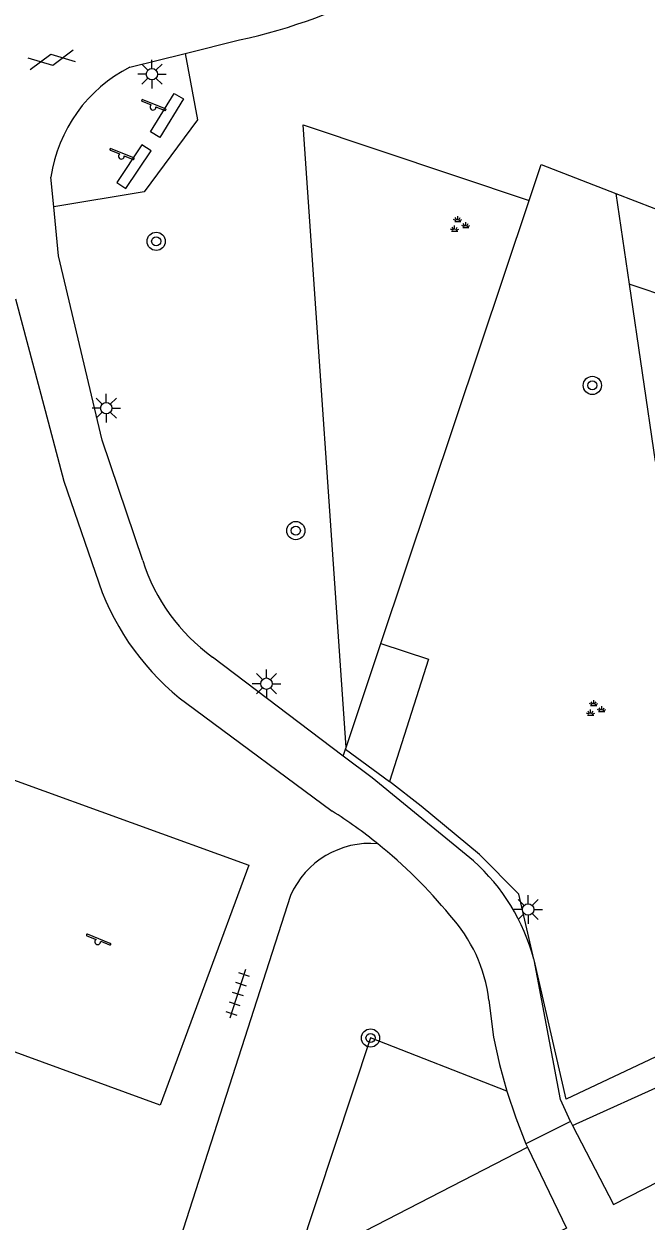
# Model space of a CAD drawing. Extents: x 137999 to 141000, y 397500 to 400501.
# Drawn here: x 138448.7 to 138476, y 400392.8 to 400445.4 of the extents above; entities that cross this region are included whole.
import ezdxf

# ---------------------------------------------------------------- set-up
doc = ezdxf.new("R2010")
doc.units = 0
for name, color, linetype in [('gg-afsc-hekwerk', 7, 'Continuous'), ('gg-afsc-muur', 7, 'Continuous'), ('gg-knt-verharding', 7, 'Continuous'), ('gt-grn-groengrens', 7, 'Continuous'), ('gt-symb-boom', 7, 'Continuous'), ('gt-symb-gesloten verharding', 7, 'Continuous'), ('gt-symb-groenvak', 7, 'Continuous'), ('gt-symb-lichtmast', 7, 'Continuous'), ('gt-symb-speelvoorziening', 7, 'Continuous'), ('gt-symb-tegel verharding', 7, 'Continuous')]:
    doc.layers.add(name, color=color, linetype=linetype)

# ---------------------------------------------------------------- blocks, each defined once
blk = doc.blocks.new('gt0-GRVAK')
at = {"layer": 'gt-symb-groenvak'}
for p, q in [((-0.11, 0.189), (-0.228, 0.24)), ((-0.182, 0.153), (0.088, 0.153)), ((-0.091, 0.211), (-0.156, 0.322)), ((-0.047, 0.214), (-0.047, 0.393)), ((-0.004, 0.211), (0.061, 0.322)), ((0.015, 0.189), (0.133, 0.24)), ((0.262, -0.052), (0.197, 0.059)), ((0.305, -0.049), (0.305, 0.13)), ((0.349, -0.052), (0.414, 0.059)), ((-0.245, -0.228), (-0.363, -0.177)), ((-0.318, -0.264), (-0.047, -0.264)), ((-0.226, -0.206), (-0.291, -0.095)), ((-0.183, -0.203), (-0.183, -0.024)), ((-0.139, -0.206), (-0.074, -0.095)), ((-0.12, -0.228), (-0.002, -0.177)), ((0.243, -0.074), (0.125, -0.023)), ((0.17, -0.11), (0.441, -0.11)), ((0.368, -0.074), (0.486, -0.023))]:
    blk.add_line(p, q, dxfattribs=at)
blk = doc.blocks.new('gt0-BOOM')
at = {"layer": 'gt-symb-boom'}
for radius in [0.4, 0.2]:
    blk.add_circle((0, 0), radius, dxfattribs=at)
blk = doc.blocks.new('gt0-LMAST')
at = {"layer": 'gt-symb-lichtmast'}
for p, q in [((-0.005, 0.246), (-0.005, 0.621)), ((-0.182, 0.173), (-0.447, 0.438)), ((0.172, 0.173), (0.437, 0.438)), ((-0.255, -0.004), (-0.63, -0.004)), ((-0.182, -0.181), (-0.447, -0.446)), ((-0.005, -0.254), (-0.005, -0.629)), ((0.437, -0.446), (0.172, -0.181)), ((0.245, -0.004), (0.62, -0.004))]:
    blk.add_line(p, q, dxfattribs=at)
blk.add_circle((-0.005, -0.004), 0.25, dxfattribs=at)
blk = doc.blocks.new('gt0-GESVH1')
at = {"layer": 'gt-symb-gesloten verharding'}
for p, q in [((-0.992, -0.261), (0.008, 0.239)), ((0.008, -0.261), (-0.992, 0.239)), ((0.008, 0.239), (1.008, -0.261)), ((1.008, 0.239), (0.008, -0.261))]:
    blk.add_line(p, q, dxfattribs=at)
blk = doc.blocks.new('gt0-SV')
at = {"layer": 'gt-symb-speelvoorziening'}
for p, q in [((-0.477, 0.255), (-0.08, 0.096)), ((0.542, -0.076), (-0.449, 0.324)), ((0.125, 0.014), (0.515, -0.143))]:
    blk.add_line(p, q, dxfattribs=at)
for centre, radius, start, end in [((-0.466, 0.291), 0.0369, 63.6251, 252.6602), ((-0.002, -0.005), 0.128, 127.6866, 8.5986), ((0.531, -0.111), 0.0363, 243.5085, 72.5436)]:
    blk.add_arc(centre, radius, start, end, dxfattribs=at)
blk = doc.blocks.new('gt0-TEG1')
at = {"layer": 'gt-symb-tegel verharding'}
for p, q in [((-1.125, 0), (1.125, 0)), ((-0.9, -0.25), (-0.9, 0.25)), ((-0.45, -0.25), (-0.45, 0.25)), ((0, -0.25), (0, 0.25)), ((0.45, -0.25), (0.45, 0.25)), ((0.9, -0.25), (0.9, 0.25))]:
    blk.add_line(p, q, dxfattribs=at)

msp = doc.modelspace()

# ---------------------------------------------------------------- linework, layer by layer
at = {"layer": 'gg-afsc-hekwerk'}
for p, q in [((138474.683, 400437.944), (138475.264, 400433.967)), ((138464.368, 400418.2), (138470.875, 400437.632)), ((138475.264, 400433.967), (138476.401, 400426.175)), ((138462.839, 400413.632), (138464.368, 400418.2)), ((138462.814, 400413.559), (138462.839, 400413.632)), ((138462.814, 400413.559), (138464.739, 400412.133)), ((138471.086, 400404.318), (138471.08, 400404.344))]:
    msp.add_line(p, q, dxfattribs=at)
for points in [[(138470.875, 400437.632), (138471.404, 400439.211), (138474.683, 400437.944)], [(138471.08, 400404.344), (138470.42, 400407.194), (138468.691, 400408.93), (138466.138, 400411.058), (138464.739, 400412.133)], [(138478.765, 400401.159), (138472.504, 400398.198), (138471.086, 400404.318)]]:
    msp.add_lwpolyline(points, dxfattribs=at)
at = {"layer": 'gg-afsc-muur'}
for points in [[(138454.252, 400440.645), (138455.287, 400442.337), (138455.699, 400442.092), (138454.663, 400440.399), (138454.252, 400440.645)], [(138454.284, 400439.809), (138453.879, 400440.074), (138452.773, 400438.424), (138453.178, 400438.159), (138454.284, 400439.809)]]:
    msp.add_lwpolyline(points, dxfattribs=at)
at = {"layer": 'gg-knt-verharding'}
for p, q in [((138455.77, 400444.09), (138458.159, 400444.682)), ((138453.352, 400443.49), (138455.77, 400444.09)), ((138450.01, 400437.361), (138449.886, 400438.661)), ((138448.332, 400433.324), (138449.629, 400428.424)), ((138462.713, 400413.257), (138456.973, 400417.602)), ((138456.184, 400415.31), (138462.232, 400410.836)), ((138462.713, 400413.257), (138462.814, 400413.559)), ((138469.109, 400402.539), (138469.307, 400400.918)), ((138472.683, 400397.224), (138470.727, 400396.243)), ((138472.683, 400397.224), (138472.775, 400397.046)), ((138470.727, 400396.243), (138470.796, 400396.099))]:
    msp.add_line(p, q, dxfattribs=at)
for points in [[(138455.77, 400444.09), (138456.323, 400441.169), (138453.981, 400438.013), (138450.01, 400437.361)], [(138453.92, 400421.832), (138452.135, 400427.112), (138450.215, 400435.203), (138450.01, 400437.361)], [(138449.629, 400428.424), (138450.45, 400425.323), (138452.138, 400420.434)], [(138464.368, 400418.2), (138466.45, 400417.505), (138464.739, 400412.133)], [(138468.429, 400408.658), (138463.978, 400412.3), (138462.713, 400413.257)], [(138448.236, 400412.213), (138458.568, 400408.463), (138454.679, 400397.93), (138444.333, 400401.706), (138448.236, 400412.213)], [(138472.683, 400397.224), (138472.248, 400398.179), (138471.086, 400404.318)], [(138469.307, 400400.918), (138469.571, 400399.723), (138469.896, 400398.544)], [(138469.896, 400398.544), (138470.282, 400397.382), (138470.727, 400396.243)], [(138472.775, 400397.046), (138474.577, 400393.574), (138484.679, 400398.739)], [(138470.796, 400396.099), (138472.509, 400392.538), (138461.211, 400386.733)]]:
    msp.add_lwpolyline(points, dxfattribs=at)
for centre, radius, start, end in [((138453.274, 400467.705), 23.535, 281.9784, 298.9678), ((138456.29, 400437.723), 6.473, 116.9987, 171.6638), ((138461.82, 400424.317), 8.282, 197.4625, 234.1772), ((138462.7, 400424.615), 11.36, 201.5947, 234.9957), ((138450.734, 400392.66), 21.508, 51.1502, 57.6821), ((138450.723, 400392.636), 21.533, 39.2871, 51.1674), ((138462.466, 400402.022), 8.921, 15.085, 48.0574), ((138462.453, 400401.734), 6.704, 6.8974, 42.5906)]:
    msp.add_arc(centre, radius, start, end, dxfattribs=at)
at = {"layer": 'gt-grn-groengrens'}
for p, q in [((138474.683, 400437.944), (138478.008, 400436.659)), ((138482.768, 400431.44), (138475.264, 400433.967)), ((138460.399, 400407.134), (138454.464, 400388.713)), ((138472.775, 400397.046), (138479.317, 400399.992))]:
    msp.add_line(p, q, dxfattribs=at)
for points in [[(138462.839, 400413.632), (138460.956, 400440.962), (138470.875, 400437.632)], [(138469.896, 400398.544), (138463.912, 400400.885), (138459.175, 400386.591), (138454.882, 400387.901)], [(138461.211, 400386.733), (138460.841, 400390.965), (138470.796, 400396.099)]]:
    msp.add_lwpolyline(points, dxfattribs=at)
msp.add_arc((138463.903, 400405.598), 3.826, 85.1718, 156.3231, dxfattribs=at)

# ---------------------------------------------------------------- block references
at = {"layer": 'gt-symb-boom'}
for p in [(138454.506, 400435.845), (138473.643, 400429.52), (138460.632, 400423.15), (138463.912, 400400.885)]:
    msp.add_blockref('gt0-BOOM', p, dxfattribs=at)
at = {"layer": 'gt-symb-gesloten verharding', "rotation": 9.961516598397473}
msp.add_blockref('gt0-GESVH1', (138449.91, 400443.82), dxfattribs=at)
at = {"layer": 'gt-symb-groenvak'}
for p in [(138467.787, 400436.561), (138473.752, 400415.32)]:
    msp.add_blockref('gt0-GRVAK', p, dxfattribs=at)
at = {"layer": 'gt-symb-lichtmast'}
for p in [(138454.324, 400443.181), (138452.32, 400428.526), (138459.348, 400416.435), (138470.832, 400406.527)]:
    msp.add_blockref('gt0-LMAST', p, dxfattribs=at)
at = {"layer": 'gt-symb-speelvoorziening'}
for p in [(138454.37, 400441.735), (138452.977, 400439.584), (138451.944, 400405.113)]:
    msp.add_blockref('gt0-SV', p, dxfattribs=at)
at = {"layer": 'gt-symb-tegel verharding', "rotation": -107.76432337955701}
msp.add_blockref('gt0-TEG1', (138458.08, 400402.821), dxfattribs=at)

doc.saveas('drawing.dxf')
